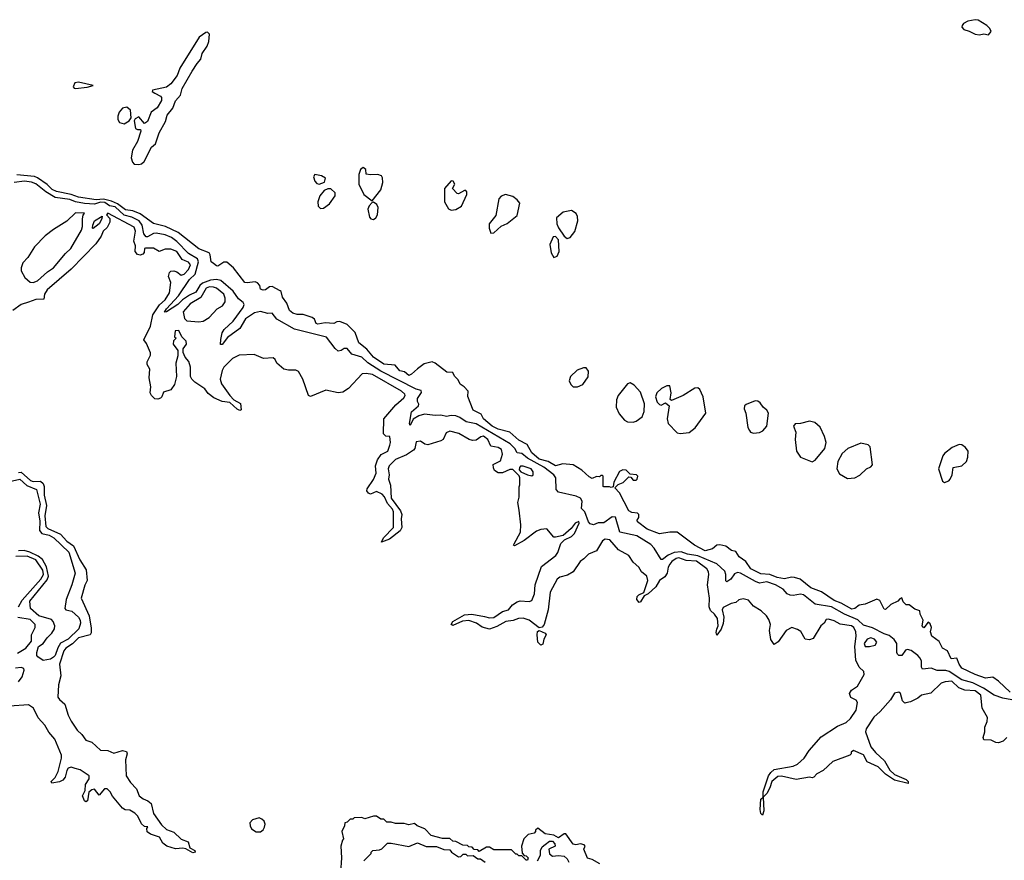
# Model space of a CAD drawing. Extents: x 2386423 to 2568864, y 578392 to 761999.
# Tile 384 of 454: x 2541814 to 2548524, y 664289 to 670014. Entities that reach past the tile are written whole.
import ezdxf

# ---------------------------------------------------------------- set-up
doc = ezdxf.new("R2010")
doc.units = 0

msp = doc.modelspace()

# ---------------------------------------------------------------- linework, layer by layer
at = {"layer": '0CON05XD'}
for points in [[(2548415, 669911.2), (2548433.8, 669935), (2548425.8, 669955), (2548405, 669975.7), (2548345, 670010.6), (2548324.4, 670014.4), (2548275, 670005.5), (2548245, 669987.5), (2548235.8, 669975), (2548235, 669962.5), (2548247.1, 669947.1), (2548285, 669936.9), (2548325, 669915.7), (2548355, 669911.4), (2548385, 669918.8), (2548415, 669911.2)], [(2542625, 669028.3), (2542645, 669033.8), (2542661.8, 669048.2), (2542712.8, 669147.2), (2542740.4, 669169.6), (2542764.3, 669245), (2542808.8, 669321.2), (2542820, 669365), (2542858, 669412), (2542875, 669461.2), (2542909.1, 669500.9), (2542920.3, 669545), (2542990.3, 669665), (2543022.8, 669717.2), (2543048.5, 669745), (2543058.2, 669785), (2543092.4, 669835), (2543102.9, 669865), (2543107.1, 669915), (2543095, 669930), (2543081.8, 669928.2), (2543038, 669895), (2542905.2, 669685), (2542886.1, 669633.9), (2542845, 669577.9), (2542815, 669554), (2542720, 669535), (2542717.5, 669525), (2542736, 669515), (2542774.1, 669494.1), (2542780, 669485), (2542779.4, 669465), (2542750, 669415), (2542709.7, 669385), (2542685, 669320), (2542665, 669307.5), (2542625, 669352), (2542600, 669340), (2542593.8, 669326.2), (2542604.4, 669274.4), (2542617, 669267), (2542637, 669267), (2542640, 669255), (2542617.4, 669185), (2542583.8, 669126.2), (2542573.7, 669073.7), (2542583, 669043), (2542595, 669031.6), (2542625, 669028.3)], [(2542195, 669546.2), (2542275, 669554.2), (2542315, 669566.7), (2542215, 669589.2), (2542190, 669585), (2542177.5, 669557.5), (2542185, 669547.5), (2542195, 669546.2)], [(2542525, 669304.2), (2542561.2, 669325), (2542574, 669345), (2542568.2, 669398.2), (2542545, 669418.1), (2542515, 669410.8), (2542492.9, 669385), (2542482.1, 669357.9), (2542483.8, 669333.8), (2542493.3, 669313.3), (2542525, 669304.2)], [(2544215, 668780), (2544274.5, 668855), (2544289.4, 668905), (2544286.9, 668936.9), (2544280, 668950), (2544255, 668961.2), (2544205, 668958), (2544175, 668962.5), (2544172.5, 668995), (2544155, 669006.7), (2544137.5, 668995), (2544125, 668960), (2544126.2, 668895), (2544160, 668825), (2544215, 668780)], [(2548563.3, 665435), (2548485, 665510), (2548445, 665536.2), (2548395, 665528.6), (2548324, 665554), (2548235, 665597.5), (2548216, 665625), (2548200, 665665), (2548160.7, 665660.7), (2548136, 665716), (2548103.3, 665735), (2548079.3, 665779.3), (2548030, 665815), (2548020, 665845), (2548027.5, 665875), (2548019.3, 665899.3), (2548005, 665910), (2547975, 665872.5), (2547964, 665885), (2547970, 665925), (2547950, 665965), (2547947.5, 665987.5), (2547915, 666000), (2547875, 666030), (2547855, 666030), (2547835, 666050), (2547826.2, 666076.2), (2547810.7, 666069.3), (2547797, 666053), (2547749.3, 666030.7), (2547715, 665997.5), (2547705, 666000), (2547675, 666057.5), (2547655, 666067.5), (2547575, 666033.3), (2547535, 666026.7), (2547505.7, 666004.3), (2547485, 666000.6), (2547410.9, 666040.9), (2547365, 666057.8), (2547278.3, 666118.3), (2547205, 666145.7), (2547133.3, 666203.3), (2547095, 666214.5), (2547073.3, 666216.7), (2547025, 666205.8), (2546976.7, 666215), (2546925, 666235.4), (2546865, 666239.5), (2546795.7, 666275), (2546763.1, 666325), (2546715.8, 666355), (2546693, 666393), (2546665, 666400), (2546625, 666428.8), (2546585, 666438), (2546565, 666436), (2546535, 666410), (2546485, 666396.2), (2546412, 666435), (2546295, 666523.3), (2546245, 666524), (2546175, 666511.8), (2546090, 666545), (2546023.3, 666595), (2546022.5, 666605), (2546034, 666625), (2546033.8, 666645), (2546024.1, 666654.1), (2545985, 666658), (2545965, 666670), (2545901.2, 666791.2), (2545870, 666825), (2545891.2, 666848.8), (2545927.5, 666862.5), (2545965, 666900), (2545978.3, 666898.3), (2545995, 666877.5), (2546015, 666877.5), (2546022.5, 666885), (2546026.7, 666905), (2546017.5, 666915), (2545975, 666920), (2545946.7, 666946.7), (2545925, 666947.5), (2545901.7, 666938.3), (2545862.5, 666865), (2545858.3, 666831.7), (2545845, 666827.5), (2545833.6, 666833.6), (2545795, 666832.5), (2545790, 666835), (2545790, 666905), (2545785, 666910), (2545775, 666910), (2545765, 666900), (2545745, 666902.5), (2545715, 666890), (2545695, 666900), (2545645.6, 666945.6), (2545585, 666982), (2545515, 666990), (2545465, 666975.8), (2545415, 667004.4), (2545355, 667022.1), (2545304.6, 667065), (2545271.2, 667121.2), (2545215, 667151.4), (2545155, 667206.2), (2545075, 667224.6), (2545033.1, 667245), (2544975, 667296.7), (2544958.6, 667328.6), (2544904.1, 667354.1), (2544868.3, 667448.3), (2544870, 667485), (2544843.9, 667513.9), (2544815, 667532.5), (2544802.5, 667562.5), (2544776.4, 667586.4), (2544765, 667612.5), (2544725, 667614), (2544645, 667676.2), (2544625, 667683.3), (2544569.3, 667670.7), (2544524.2, 667635.8), (2544485, 667600), (2544465, 667592), (2544435.9, 667615.9), (2544405, 667624), (2544371.8, 667661.8), (2544295, 667667.5), (2544225, 667716.7), (2544180.5, 667770.5), (2544125, 667814.2), (2544100, 667885), (2544045, 667937.5), (2543995, 667960), (2543975, 667957.5), (2543954, 667946), (2543895, 667950.8), (2543845, 667940), (2543834.3, 667945), (2543822, 667975), (2543806.7, 667986.7), (2543745, 668006.9), (2543705, 668007.1), (2543674.6, 668014.6), (2543653.8, 668033.8), (2543634.4, 668084.4), (2543605.5, 668125.5), (2543595, 668162.5), (2543588.3, 668168.3), (2543535, 668196.7), (2543516.1, 668193.9), (2543490, 668175), (2543472.5, 668172.5), (2543455, 668180), (2543450, 668205), (2543435, 668222.5), (2543419.5, 668229.5), (2543365, 668221.2), (2543347.5, 668225), (2543270, 668325), (2543225, 668362.5), (2543205, 668362.5), (2543165, 668336.7), (2543155, 668337.5), (2543134.3, 668354.3), (2543120, 668365), (2543112.6, 668412.6), (2543105, 668426.9), (2543035, 668454.4), (2542895, 668565.3), (2542808.6, 668605), (2542725.6, 668625.6), (2542635, 668692.3), (2542585, 668712.8), (2542535, 668719), (2542480.4, 668760.4), (2542438.7, 668778.7), (2542385, 668791.7), (2542335, 668788.4), (2542215, 668805.9), (2542165, 668824.8), (2542065, 668843.9), (2542035, 668858.9), (2542001.9, 668891.9), (2541935, 668937.8), (2541915, 668945.8), (2541795, 668957.4)], [(2543855, 668894.3), (2543891.2, 668908.8), (2543897.5, 668935), (2543871.7, 668951.7), (2543825, 668960), (2543816.1, 668943.9), (2543824.3, 668915), (2543837.9, 668897.9), (2543855, 668894.3)], [(2548148.5, 665575), (2548125, 665581.5), (2548065, 665581.1), (2548025, 665597.1), (2547965, 665591.4), (2547959.1, 665605), (2547958.9, 665645), (2547950.8, 665665), (2547934.8, 665684.8), (2547889, 665719), (2547865, 665724.3), (2547849.9, 665720.1), (2547825, 665684.6), (2547805, 665684.6), (2547795, 665692.5), (2547790.3, 665705), (2547792.1, 665765), (2547774.1, 665794.1), (2547739.5, 665819.5), (2547705, 665830.6), (2547625, 665873.5), (2547565, 665890), (2547526.4, 665926.4), (2547435.7, 665965.7), (2547345, 666014.7), (2547235, 666033.6), (2547155, 666097.3), (2547135, 666102.7), (2547085, 666093.1), (2547063.3, 666095), (2547044.7, 666104.7), (2547015.6, 666135), (2546965, 666165.3), (2546905.3, 666185.3), (2546855, 666176.4), (2546829, 666189), (2546725, 666244.5), (2546705, 666249.3), (2546685, 666240.8), (2546659.2, 666205), (2546632.5, 666185), (2546625, 666192.5), (2546626.5, 666235), (2546618.8, 666258.8), (2546565, 666307.3), (2546435, 666362.6), (2546365, 666373.2), (2546321, 666391), (2546275, 666386.6), (2546233.1, 666366.9), (2546195, 666337.1), (2546185, 666338), (2546138.5, 666415), (2546115, 666439.2), (2546018.7, 666498.7), (2545903.6, 666523.6), (2545875, 666625.6), (2545852, 666628), (2545795, 666588.6), (2545755, 666587.5), (2545725, 666574.1), (2545701.9, 666581.9), (2545689.7, 666595), (2545665, 666662.7), (2545642.4, 666685), (2545646.1, 666736.1), (2545635.3, 666755.3), (2545605, 666769.1), (2545485, 666795.7), (2545470, 666815), (2545466.9, 666895), (2545454.5, 666915), (2545386.7, 666966.7), (2545275, 667028.6), (2545235, 667060.9), (2545203.1, 667065), (2545188.8, 667095), (2545156.9, 667125), (2544925, 667261.1), (2544855.9, 667275.9), (2544814.3, 667305), (2544785, 667315.9), (2544755, 667318.5), (2544722.8, 667312.8), (2544685, 667321.5), (2544645, 667317.7), (2544572.5, 667327.5), (2544535, 667317.5), (2544495.7, 667294.3), (2544475, 667250), (2544470, 667265), (2544485, 667343.8), (2544531.5, 667385), (2544534.4, 667395), (2544523.9, 667415), (2544524.7, 667435), (2544553.1, 667475), (2544549.1, 667489.1), (2544515, 667497.6), (2544275, 667620.7), (2544187.4, 667677.4), (2544145, 667715.5), (2544077.1, 667737.1), (2544045, 667774), (2544025, 667776), (2544005, 667760.8), (2543985, 667757.5), (2543964.5, 667774.5), (2543905, 667852.7), (2543686.1, 667906.1), (2543566, 667975), (2543535, 668016), (2543505, 668013.3), (2543455, 668027.8), (2543415, 668018.4), (2543353.5, 667976.5), (2543315, 667911.5), (2543230.4, 667849.6), (2543195, 667801.9), (2543182.2, 667802.2), (2543184.2, 667835.8), (2543195, 667882.5), (2543207.1, 667905), (2543269.8, 667960.2), (2543337.9, 668055), (2543343.5, 668075), (2543338, 668088), (2543305, 668114.3), (2543269.1, 668165), (2543185, 668237.2), (2543155, 668243.9), (2543115, 668240.6), (2543060, 668220), (2543041.2, 668205), (2543015, 668158), (2542970.8, 668139.2), (2542923, 668107), (2542891.2, 668075), (2542815, 668024.6), (2542801.7, 668021.7), (2542815.6, 668045), (2542896.7, 668133.3), (2542971.9, 668245), (2543009.1, 668280.9), (2543033.5, 668365), (2543026.7, 668386.7), (2542965, 668421.8), (2542885, 668503.1), (2542848, 668532), (2542805, 668549.1), (2542745, 668560), (2542725, 668558), (2542685, 668535.4), (2542675, 668535.4), (2542660, 668555), (2542649.7, 668615), (2542628.5, 668645), (2542579, 668669), (2542525, 668683.2), (2542465, 668740.6), (2542427, 668747), (2542395, 668768.4), (2542365, 668770.8), (2542325, 668757.1), (2542255, 668762.5), (2542195, 668774.8), (2542155, 668790.8), (2542055, 668802.9), (2541991.4, 668841.4), (2541925, 668896.1), (2541895, 668908), (2541846.3, 668913.7), (2541776.2, 668905)], [(2543865, 668729.2), (2543885, 668731.9), (2543925, 668759.2), (2543964.2, 668815), (2543964, 668835), (2543935, 668862), (2543915, 668862), (2543889.1, 668850.9), (2543860, 668815), (2543846.9, 668775), (2543848.6, 668745), (2543865, 668729.2)], [(2544755, 668717.8), (2544785, 668721.9), (2544825.6, 668744.4), (2544862, 668825), (2544862, 668842), (2544855, 668851.2), (2544845, 668852), (2544805, 668828.8), (2544795, 668831.2), (2544762.5, 668865), (2544780, 668895), (2544767.5, 668915), (2544755, 668916), (2544708.8, 668865), (2544709.4, 668775), (2544736.2, 668726.2), (2544755, 668717.8)], [(2545025, 668560), (2545045, 668562.5), (2545095, 668608), (2545135, 668625.7), (2545205, 668680), (2545221.9, 668765), (2545205, 668787.5), (2545175, 668810), (2545125, 668823.1), (2545095, 668811.9), (2545078.1, 668795), (2545058.7, 668681.3), (2545013.1, 668625), (2545012.9, 668595), (2545025, 668560)], [(2544225, 668653.8), (2544241.2, 668665), (2544252.5, 668685), (2544257.5, 668735), (2544248.8, 668755), (2544225, 668772.5), (2544215, 668770), (2544195, 668746.2), (2544185.8, 668725), (2544198.8, 668668.8), (2544207.7, 668657.7), (2544225, 668653.8)], [(2542978.3, 667648.3), (2542965.9, 667685.9), (2542942.5, 667715), (2542928.3, 667748.3), (2542928.3, 667771.7), (2542950, 667805), (2542947.5, 667825), (2542920, 667855), (2542898.3, 667898.3), (2542873.6, 667896.4), (2542870, 667855), (2542880, 667845), (2542863.3, 667826.7), (2542860, 667805), (2542891.7, 667761.7), (2542892.5, 667725), (2542878.8, 667675), (2542882.5, 667585), (2542869.3, 667530.7), (2542845, 667492.5), (2542795, 667477.5), (2542783.6, 667446.4), (2542773.6, 667436.4), (2542755, 667430), (2542735, 667432.5), (2542712.5, 667455), (2542703.6, 667473.6), (2542707.5, 667515), (2542696.7, 667575), (2542700, 667635), (2542683, 667667), (2542682.5, 667685), (2542705, 667730), (2542706.2, 667745), (2542678.3, 667808.3), (2542660, 667835), (2542705, 667926.7), (2542721.9, 668005), (2542767.6, 668072.4), (2542805, 668107.5), (2542834.2, 668155), (2542843.8, 668225), (2542828, 668265), (2542835, 668292.5), (2542845, 668301.2), (2542865, 668303.3), (2542885, 668297.5), (2542914.2, 668274.2), (2542935, 668281.4), (2542965, 668312.9), (2542977.1, 668345), (2542965, 668361.9), (2542941.5, 668371.5), (2542921.1, 668381.1), (2542885.6, 668435), (2542845, 668451.1), (2542805, 668452.2), (2542765, 668436.7), (2542725, 668458), (2542671.7, 668458.3), (2542664.2, 668455.8), (2542661.8, 668428.2), (2542653.1, 668416.9), (2542635, 668410.5), (2542616.3, 668416.3), (2542600.8, 668435), (2542602.5, 668475), (2542591.2, 668505), (2542604.3, 668575), (2542595, 668601.4), (2542415, 668697.2), (2542406, 668685), (2542429.3, 668659.3), (2542428.5, 668635), (2542410.6, 668599.4), (2542383.2, 668575), (2542369.2, 668540.8), (2542332.1, 668487.9), (2542165.6, 668314.4), (2542002.2, 668175), (2541984.2, 668145), (2541979.5, 668110.5), (2541925, 668108), (2541875, 668089.5), (2541825, 668073.6), (2541766.4, 668033.6)], [(2541905, 668223.6), (2541935, 668236.7), (2542002.9, 668297.1), (2542045.2, 668324.8), (2542127, 668423), (2542163.3, 668455), (2542235, 668580), (2542242.2, 668605), (2542241.7, 668658.3), (2542246.7, 668683.3), (2542256.7, 668696.7), (2542195, 668700), (2542135, 668642.5), (2542043.9, 668586.1), (2541988.3, 668541.7), (2541915, 668467.5), (2541870, 668395), (2541835, 668357.5), (2541823.3, 668325), (2541823.8, 668305), (2541848.3, 668258.3), (2541885, 668226.9), (2541905, 668223.6)], [(2542315, 668592.5), (2542310, 668595), (2542312.5, 668615), (2542325, 668643.8), (2542375.3, 668675.3), (2542375, 668657.5), (2542355.6, 668625), (2542315, 668592.5)], [(2545545, 668523.8), (2545565, 668532), (2545597.8, 668572.2), (2545616.7, 668645), (2545614.4, 668675), (2545605.7, 668695), (2545574.5, 668714.5), (2545516.7, 668703.3), (2545472.5, 668665), (2545474.4, 668625), (2545486.2, 668596.2), (2545525, 668541.2), (2545545, 668523.8)], [(2545455, 668393.8), (2545476.2, 668405), (2545490.6, 668435), (2545486, 668515), (2545465, 668538.8), (2545450, 668535), (2545425.8, 668484.2), (2545435, 668427.5), (2545455, 668393.8)], [(2543035, 667956.7), (2543065, 667961.2), (2543105, 667986.2), (2543160, 668045), (2543196.2, 668065), (2543215, 668092.5), (2543215, 668117.5), (2543205, 668145.7), (2543155, 668185.5), (2543135, 668193.3), (2543107.5, 668195), (2543084.4, 668185), (2543047.4, 668122.6), (2542975, 668079.2), (2542928.8, 668025), (2542938.3, 667978.3), (2542953, 667963), (2543035, 667956.7)], [(2548540, 665125), (2548515, 665100), (2548485, 665090), (2548465, 665092.5), (2548435, 665107.5), (2548385, 665110), (2548380, 665125), (2548390, 665165), (2548390, 665195), (2548406.2, 665235), (2548408.3, 665261.7), (2548372.9, 665325), (2548363.3, 665415), (2548325, 665443.6), (2548255, 665448.8), (2548213.5, 665463.5), (2548165, 665509.1), (2548120, 665505), (2548094.3, 665495.7), (2548023.6, 665426.4), (2547960, 665415), (2547935, 665392.5), (2547885, 665367.5), (2547851.7, 665361.7), (2547845, 665360), (2547830, 665375), (2547815.9, 665425.9), (2547804, 665434), (2547775, 665426.9), (2547747.5, 665382.5), (2547677.4, 665302.6), (2547635.5, 665265), (2547583.1, 665185), (2547577.7, 665165), (2547615, 665061.2), (2547645, 665022.5), (2547707.2, 664967.2), (2547742.4, 664902.4), (2547775, 664872.5), (2547855, 664840.5), (2547869.4, 664825), (2547868.5, 664811.5), (2547774.2, 664834.2), (2547714.7, 664874.7), (2547665, 664925.7), (2547590, 664960), (2547565, 665008.1), (2547495, 665037.5), (2547480, 665025), (2547480, 665015), (2547470, 665005), (2547355, 664961.2), (2547288.5, 664901.5), (2547245, 664878.6), (2547225, 664856), (2547215, 664850), (2547195, 664855.8), (2547105, 664838.5), (2547005, 664862), (2546980.9, 664859.1), (2546938.6, 664825), (2546926.2, 664783.8), (2546905.6, 664745), (2546880, 664720), (2546880, 664755), (2546916.5, 664865), (2546931.8, 664888.2), (2546955, 664908.1), (2547085, 664929.2), (2547115, 664943.5), (2547159.1, 664985), (2547192.7, 665037.3), (2547275, 665131.1), (2547388, 665202), (2547445, 665227.9), (2547475.2, 665254.8), (2547515, 665312.5), (2547523.1, 665363.1), (2547515, 665378.8), (2547477.3, 665397.3), (2547468.8, 665425), (2547481.7, 665448.3), (2547524.3, 665475.7), (2547567.8, 665555), (2547566.7, 665575), (2547535.6, 665605), (2547512.4, 665652.4), (2547505.6, 665745), (2547514.6, 665815.4), (2547511.1, 665845), (2547499.1, 665875), (2547483.3, 665886.7), (2547405, 665898.5), (2547365, 665919.4), (2547325, 665931.2), (2547310, 665930), (2547296.7, 665905), (2547273.3, 665885), (2547220.7, 665799.3), (2547195, 665790), (2547166.4, 665796.4), (2547137.7, 665847.7), (2547115, 665862), (2547075, 665873.8), (2547036.7, 665855), (2546983, 665777), (2546955, 665760), (2546933.6, 665793.6), (2546923.3, 665855), (2546930, 665895), (2546919.5, 665929.5), (2546903.3, 665955), (2546867.3, 665987.3), (2546815, 666020), (2546780.7, 666060.7), (2546745, 666070), (2546715, 666063.3), (2546693.9, 666046.1), (2546662.3, 666037.7), (2546608.3, 666011.7), (2546601.4, 665995), (2546611.8, 665945), (2546608.9, 665901.1), (2546595, 665864), (2546565, 665823.3), (2546561.2, 665841.2), (2546565.7, 665864.3), (2546573.4, 665886.6), (2546568.2, 665935), (2546548.8, 665965), (2546520.8, 665990.8), (2546512.7, 666015), (2546515.6, 666075.6), (2546502, 666165), (2546511.2, 666235), (2546508.6, 666255), (2546495.6, 666275), (2546425, 666325.7), (2546355, 666330), (2546305, 666348.2), (2546287.5, 666345), (2546257.8, 666325), (2546243.6, 666305), (2546232.9, 666285), (2546225.5, 666244.5), (2546211.1, 666218.9), (2546175, 666194.3), (2546148.6, 666151.4), (2546096.8, 666103.2), (2546070.5, 666089.5), (2546045, 666048.8), (2546035, 666046), (2546020, 666065), (2546020.8, 666085), (2546032.6, 666097.4), (2546067.8, 666112.2), (2546094.2, 666195), (2546088.6, 666225), (2546051.2, 666255), (2546033.3, 666285), (2545995, 666320), (2545966, 666365), (2545895, 666403.1), (2545835, 666472.7), (2545802.8, 666477.2), (2545785, 666464), (2545745, 666396), (2545690, 666375), (2545658.6, 666341.4), (2545633.8, 666325), (2545586.3, 666253.7), (2545547.7, 666232.3), (2545495, 666218.1), (2545477.1, 666202.9), (2545429.2, 666115), (2545416, 665994), (2545388.1, 665895), (2545375, 665878), (2545355, 665873.3), (2545286.7, 665925), (2545245, 665937.5), (2545214.1, 665935.9), (2545177.9, 665922.1), (2545126.7, 665915), (2545065, 665881.9), (2545015, 665864.3), (2544966.1, 665876.1), (2544926.7, 665905), (2544875, 665923.1), (2544831.8, 665918.2), (2544765, 665889.2), (2544754.2, 665895), (2544765, 665915.8), (2544845, 665961.9), (2544895, 665966.5), (2544980.5, 665949.5), (2545015, 665941.5), (2545045, 665943.6), (2545105, 665984), (2545144, 665996), (2545171.7, 666028.3), (2545205, 666050.6), (2545225, 666056.7), (2545285, 666052.2), (2545305, 666058), (2545321.8, 666105), (2545327.2, 666165), (2545369.9, 666290.1), (2545467.1, 666365), (2545480.6, 666385), (2545502.1, 666447.9), (2545527.1, 666472.9), (2545573.8, 666495), (2545595, 666514.4), (2545626, 666585), (2545625, 666595.8), (2545600, 666585), (2545572.1, 666547.9), (2545518.3, 666501.7), (2545465, 666490), (2545455, 666490), (2545407, 666547), (2545365, 666543.3), (2545335, 666530), (2545252, 666468), (2545185, 666430), (2545180, 666435), (2545182.5, 666445), (2545226.2, 666525), (2545228.8, 666575), (2545216.7, 666675), (2545207.5, 666725), (2545216.7, 666763.3), (2545217, 666833), (2545223, 666847), (2545222.5, 666895), (2545217, 666907), (2545175, 666950), (2545155, 666950), (2545105, 666927.5), (2545075, 666927.5), (2545050, 666945), (2545043, 666963), (2545040, 666985), (2545089.4, 667010.6), (2545104.6, 667055), (2545096.9, 667086.9), (2545075, 667100.5), (2545025, 667108.8), (2545003.3, 667155), (2544975, 667177.5), (2544956.6, 667173.4), (2544925, 667151.2), (2544899.3, 667149.3), (2544876.1, 667156.1), (2544807.5, 667195), (2544745, 667212.9), (2544719.8, 667200.2), (2544700, 667155), (2544685, 667146), (2544595, 667120), (2544575, 667123.3), (2544545, 667144), (2544515, 667138.6), (2544506.9, 667095), (2544498.1, 667081.9), (2544450, 667050), (2544375, 667019.5), (2544331.2, 666975), (2544324.7, 666955), (2544332.2, 666915), (2544328, 666885), (2544340.8, 666845), (2544346.4, 666756.4), (2544409.3, 666669.3), (2544417.5, 666645), (2544414.7, 666615.3), (2544417.1, 666555), (2544407.8, 666532.2), (2544335, 666477.5), (2544280, 666455), (2544293.3, 666485), (2544361.5, 666555), (2544361.9, 666661.9), (2544355, 666680), (2544320, 666720), (2544301.1, 666765), (2544285, 666782.2), (2544245, 666800), (2544203.8, 666783.8), (2544190.2, 666790.2), (2544180.8, 666805), (2544181.9, 666818.1), (2544225, 666882.5), (2544244, 666925), (2544238.8, 666975), (2544252.3, 667017.7), (2544278, 667052), (2544323.1, 667075), (2544335.7, 667115.7), (2544340, 667135), (2544336.1, 667176.1), (2544308.3, 667178.3), (2544293.6, 667193.6), (2544296.2, 667295), (2544377.9, 667392.1), (2544431.2, 667438.8), (2544440, 667455), (2544438, 667465), (2544416.2, 667485), (2544217.4, 667597.4), (2544175, 667605.6), (2544147.7, 667602.3), (2544055, 667503.3), (2544015, 667476.7), (2543985, 667473.8), (2543899.3, 667490.7), (2543795, 667447.5), (2543783.3, 667455), (2543743.3, 667565), (2543715, 667617.5), (2543695, 667627.5), (2543645, 667626.7), (2543613.9, 667633.9), (2543567.5, 667675), (2543555, 667700), (2543541.7, 667711.7), (2543475, 667707.5), (2543413, 667733), (2543310.7, 667729.3), (2543265, 667706.7), (2543205, 667647.5), (2543193.3, 667625), (2543181.2, 667565), (2543190, 667535), (2543246.2, 667455), (2543274.3, 667424.3), (2543319.3, 667399.3), (2543322.5, 667357.5), (2543315, 667352.5), (2543295, 667362), (2543245, 667407.5), (2543194.5, 667414.5), (2543137.9, 667437.9), (2543098.9, 667468.9), (2543075, 667500), (2543007.5, 667545), (2542987.5, 667565), (2542977.5, 667585), (2542978.3, 667648.3)], [(2545615, 667514.3), (2545650.9, 667529.1), (2545688, 667582), (2545690, 667620), (2545675, 667643.3), (2545655, 667642.5), (2545613.6, 667626.4), (2545567.1, 667585), (2545558.6, 667555), (2545569.3, 667529.3), (2545585, 667514.4), (2545615, 667514.3)], [(2545995, 667274.3), (2546015, 667279.2), (2546055, 667308.8), (2546069.4, 667345), (2546071.7, 667398.3), (2546045, 667478), (2546001.2, 667525), (2545975, 667542), (2545955, 667534), (2545892.9, 667455), (2545880, 667425), (2545879.4, 667375), (2545898.9, 667328.9), (2545935, 667285.8), (2545955.6, 667275.6), (2545995, 667274.3)], [(2546315, 667197.1), (2546375, 667202), (2546416.2, 667233.8), (2546490, 667335), (2546472.5, 667445), (2546448, 667495), (2546435, 667506.7), (2546414.1, 667505.9), (2546335, 667455.7), (2546255, 667420), (2546246.7, 667426.7), (2546254.1, 667474.1), (2546245, 667520), (2546225, 667520), (2546187.9, 667502.1), (2546156.2, 667473.8), (2546145.6, 667445), (2546158.9, 667408.9), (2546173.7, 667393.7), (2546185, 667390), (2546215.8, 667405.8), (2546238.8, 667385), (2546225.6, 667295.6), (2546233.8, 667263.8), (2546295, 667201.4), (2546315, 667197.1)], [(2546815, 667198.9), (2546855, 667203.1), (2546878, 667215), (2546905.8, 667245), (2546916, 667335), (2546906.2, 667355), (2546880.8, 667375), (2546860.8, 667405), (2546845, 667416.7), (2546825, 667419.5), (2546765, 667394.4), (2546753.6, 667385), (2546751.1, 667365), (2546762.1, 667335), (2546777, 667237), (2546786.3, 667216.3), (2546795, 667205.6), (2546815, 667198.9)], [(2547215, 667003.3), (2547234.3, 667015), (2547300.4, 667095), (2547309.5, 667135), (2547299.4, 667175), (2547268.4, 667238.4), (2547231.7, 667271.7), (2547195, 667281.1), (2547135, 667264.2), (2547097.5, 667262.5), (2547087.5, 667245), (2547102.5, 667205), (2547098.9, 667155), (2547107.3, 667075), (2547135.9, 667035.9), (2547215, 667003.3)], [(2547455, 666890.6), (2547505, 666894.5), (2547538.5, 666911.5), (2547585, 666956), (2547615, 666970), (2547625, 666982.5), (2547610, 667105), (2547595, 667119.4), (2547545, 667130), (2547456.8, 667093.2), (2547419.4, 667060.6), (2547388.6, 667005), (2547382.2, 666955), (2547400.9, 666920.9), (2547455, 666890.6)], [(2548115, 666862), (2548145, 666874), (2548154.4, 666885.6), (2548167.5, 666915), (2548176.2, 666963.8), (2548235, 666976.9), (2548265.7, 667005), (2548275.7, 667035), (2548277.1, 667075), (2548259.8, 667099.8), (2548235, 667120), (2548215, 667120.8), (2548168.8, 667101.2), (2548115, 667058.8), (2548105, 667043.8), (2548075.8, 666955), (2548101.7, 666871.7), (2548115, 666862)], [(2541805, 666931.1), (2541825, 666932.2), (2541888.5, 666875), (2541905, 666869.5), (2541955, 666871.3), (2541974.4, 666854.4), (2541980.3, 666835), (2541980, 666775), (2541996.2, 666705), (2541986.1, 666635), (2541991.9, 666561.9), (2542005, 666549.7), (2542091.2, 666511.2), (2542135, 666462.9), (2542180.4, 666430.4), (2542223.8, 666335), (2542267.9, 666267.9), (2542274.5, 666195.5), (2542257.3, 666162.7), (2542234, 666075), (2542287.1, 665955), (2542300.5, 665869.5), (2542301.9, 665838.1), (2542295.2, 665824.8), (2542215, 665803.3), (2542175, 665763.3), (2542128, 665735), (2542115, 665715.5), (2542085.3, 665625), (2542095.4, 665544.6), (2542077.5, 665485), (2542075, 665401.2), (2542084.4, 665385), (2542122, 665352), (2542145, 665276.7), (2542165, 665235.8), (2542205, 665175.6), (2542237.8, 665145), (2542265, 665106.9), (2542305, 665093.3), (2542365, 665039.2), (2542413.9, 665036.1), (2542455, 665018), (2542515, 665037.5), (2542541.2, 665031.2), (2542545.7, 665015), (2542535.6, 664974.4), (2542540, 664865), (2542568.1, 664818.1), (2542611.1, 664775), (2542628.9, 664728.9), (2542655, 664706.7), (2542686.7, 664695), (2542709.5, 664675), (2542726.9, 664606.9), (2542780.7, 664530.7), (2542815, 664500), (2542865, 664480.8), (2542915, 664433.3), (2542962.5, 664415), (2542973.3, 664373.3), (2543007.5, 664355), (2543010, 664345), (2542995, 664340), (2542946.4, 664366.4), (2542925, 664371.2), (2542876.4, 664366.4), (2542817.5, 664385), (2542790, 664405), (2542766.1, 664446.1), (2542705, 664466.7), (2542683.6, 664483.6), (2542680, 664505), (2542687.5, 664517.5), (2542665, 664520), (2542645, 664536.7), (2542618.8, 664588.8), (2542599.4, 664609.4), (2542565, 664630.8), (2542533, 664633), (2542515, 664643.8), (2542447.5, 664725), (2542431.2, 664755), (2542410, 664775), (2542391.2, 664775), (2542355, 664733.3), (2542325, 664773.3), (2542305, 664768), (2542286, 664754), (2542275.4, 664694.6), (2542265, 664688), (2542255, 664693.8), (2542242.3, 664727.7), (2542260, 664765), (2542262.5, 664805), (2542288.6, 664845), (2542288.6, 664865), (2542226.2, 664905), (2542193.3, 664915), (2542165, 664922.9), (2542145, 664915.7), (2542135, 664900), (2542124.5, 664855.5), (2542107.5, 664835), (2542085, 664822.5), (2542033.3, 664815), (2542028, 664825), (2542055, 664854.2), (2542075.4, 664895), (2542100, 664985), (2542099.4, 665005), (2542053.6, 665115), (2542012.6, 665162.6), (2541985, 665209.4), (2541940, 665260), (2541907.5, 665325), (2541875, 665347.8), (2541745, 665339.7)], [(2545305, 666907.5), (2545312.5, 666915), (2545313.8, 666935), (2545300, 666955), (2545245, 666973.3), (2545227.5, 666972.5), (2545220, 666965), (2545218.3, 666948.3), (2545230, 666935), (2545275, 666913.8), (2545305, 666907.5)], [(2541725, 666865.6), (2541815, 666883.9), (2541862.8, 666842.8), (2541928.2, 666815), (2541953.2, 666715), (2541941.4, 666655), (2541951.7, 666598.3), (2541950, 666535), (2541965.9, 666515.9), (2542015, 666502.5), (2542046.1, 666485), (2542148, 666388), (2542193.3, 666245), (2542169.3, 666165), (2542130.6, 666065), (2542121.4, 666005), (2542127.5, 665995), (2542170, 665985), (2542214.2, 665945), (2542225.7, 665925), (2542228.6, 665905), (2542217.5, 665865), (2542145, 665795.6), (2542092.8, 665767.2), (2542073, 665737), (2542056.2, 665685), (2542045, 665673.5), (2542025, 665660), (2541975, 665650), (2541937.5, 665675), (2541931.2, 665685), (2541931.2, 665705), (2541942.7, 665745), (2541975, 665765.8), (2542000.6, 665805), (2542034.3, 665835.7), (2542051.2, 665865), (2542053.8, 665885), (2542043.3, 665915), (2542030.3, 665930.3), (2541945, 665953.9), (2541888, 666005), (2541882.9, 666055), (2542000.7, 666199.3), (2542011.6, 666225), (2541997.5, 666287.5), (2541968.8, 666338.8), (2541940.9, 666360.9), (2541882.3, 666387.7), (2541845, 666398.7), (2541805, 666397.8)], [(2541806.3, 666015), (2541830.1, 666059.9), (2541958.4, 666205), (2541975.6, 666235), (2541972, 666265), (2541923.9, 666335), (2541865, 666359.6), (2541788.6, 666358.6)], [(2541800.2, 665699.8), (2541855, 665734.3), (2541895, 665781.2), (2541894.4, 665825), (2541920.5, 665875), (2541918.5, 665895), (2541885, 665928.4), (2541802.5, 665942.5)], [(2545365, 665753.3), (2545345.8, 665775), (2545339.5, 665825), (2545343.6, 665846.4), (2545355, 665854.2), (2545395.5, 665835.5), (2545402, 665825), (2545386, 665795), (2545378.3, 665761.7), (2545365, 665753.3)], [(2547605, 665744.7), (2547642.9, 665755), (2547655.7, 665775), (2547639.4, 665795), (2547615, 665805.4), (2547588.1, 665795), (2547568.9, 665765), (2547575.6, 665745.6), (2547605, 665744.7)], [(2541805.8, 665505), (2541832, 665538), (2541845.7, 665585), (2541842, 665595), (2541825, 665603.3), (2541785, 665598.8)], [(2548625, 665372.9), (2548513.2, 665393.2), (2548453.9, 665413.9), (2548381.2, 665461.2), (2548308.7, 665498.7), (2548235, 665519.4), (2548148.5, 665575)], [(2546875, 664597.5), (2546865, 664607.5), (2546860, 664635), (2546864.3, 664705), (2546880, 664720), (2546885.5, 664625.5), (2546875, 664597.5)], [(2543455, 664482.5), (2543473, 664497), (2543482.5, 664515), (2543487.5, 664535), (2543480, 664555), (2543465, 664570), (2543445, 664577.5), (2543400, 664565), (2543382.5, 664545), (2543383.6, 664523.6), (2543393, 664503), (2543425, 664482.5), (2543455, 664482.5)], [(2545767.5, 664265), (2545715, 664293.8), (2545683.8, 664303.8), (2545658.8, 664365), (2545666.7, 664385), (2545660, 664395), (2545635, 664401.4), (2545604.1, 664394.1), (2545585, 664398), (2545535, 664470), (2545525, 664470), (2545485, 664442.5), (2545455, 664460), (2545395, 664470), (2545345, 664507.5), (2545330, 664495), (2545330, 664485), (2545320, 664475), (2545280, 664465), (2545250, 664435), (2545232.5, 664385), (2545238.3, 664338.3), (2545251.7, 664321.7), (2545265, 664320), (2545280, 664305), (2545275, 664290), (2545265, 664290), (2545235, 664320), (2545215, 664320), (2545205, 664330), (2545195, 664330), (2545165, 664360), (2545045, 664360), (2545015, 664377.5), (2544995, 664377.5), (2544945, 664350), (2544935, 664360), (2544911.7, 664361.7), (2544898.3, 664378.3), (2544875, 664380), (2544865, 664390), (2544833, 664393), (2544785, 664417.5), (2544765, 664420), (2544745, 664437.5), (2544695, 664437.5), (2544618.3, 664458.3), (2544575, 664502.5), (2544523, 664523), (2544505, 664540), (2544465, 664530), (2544435, 664540), (2544375, 664540), (2544345, 664550), (2544315, 664550), (2544295, 664570), (2544275, 664570), (2544245, 664590), (2544225, 664590), (2544165, 664572.5), (2544145, 664580), (2544092.5, 664577.5), (2544085, 664570), (2544065, 664570), (2544045, 664550), (2544030, 664545), (2544027, 664523), (2544010, 664485), (2544020, 664435), (2544013, 664427), (2544003.3, 664385), (2544006.7, 664305), (2544000, 664205)], [(2544160, 664285), (2544210, 664335), (2544210, 664345), (2544220, 664355), (2544265, 664360), (2544281.7, 664368.3), (2544320, 664405), (2544345, 664406.7), (2544465, 664383.3), (2544525, 664407.5), (2544585, 664382.5), (2544655, 664382.5), (2544705, 664363.3), (2544745, 664360), (2544757.5, 664345), (2544805, 664312.5), (2544820, 664315), (2544835, 664330), (2544855, 664330), (2544865, 664320), (2544905, 664322.5), (2544935, 664300), (2544955, 664300), (2544985, 664277.5)], [(2545343.6, 664286.4), (2545362.5, 664325), (2545362.5, 664355), (2545375, 664380), (2545393.9, 664396.1), (2545425, 664420), (2545445, 664420), (2545461.7, 664401.7), (2545462.5, 664385), (2545420, 664365), (2545423.6, 664333.6), (2545445, 664317.5), (2545485, 664322.5), (2545525, 664317.5), (2545545, 664300), (2545557, 664277)]]:
    msp.add_lwpolyline(points, dxfattribs=at)

doc.saveas('drawing.dxf')
